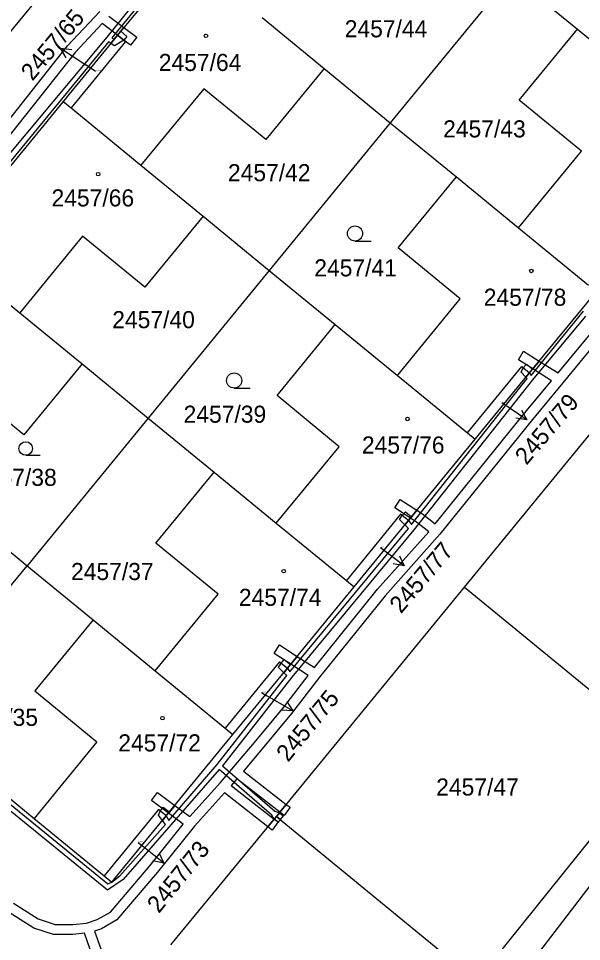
# Model space of a CAD drawing. Extents: x -755819 to -753140, y -1169796 to -1166000.
# Drawn here: x -755106.1 to -755050.1, y -1168824.4 to -1168732.6 of the extents above; entities that cross this region are included whole.
import ezdxf

# ---------------------------------------------------------------- set-up
doc = ezdxf.new("R2010")
doc.units = 0
for name, color, linetype in [('Vrstva 1', 7, 'Continuous'), ('Vrstva 16', 7, 'Continuous'), ('Vrstva 18', 7, 'Continuous'), ('Vrstva 19', 7, 'Continuous'), ('Vrstva 25', 7, 'Continuous'), ('Vrstva 27', 7, 'Continuous')]:
    doc.layers.add(name, color=color, linetype=linetype)

msp = doc.modelspace()

# ---------------------------------------------------------------- linework, layer by layer
at = {"layer": 'Vrstva 1'}
for p, q in [((-755089.57, -1168726.17), (-755096.21, -1168734.26)), ((-755057.03, -1168728.28), (-755069.08, -1168742.97)), ((-755057.03, -1168728.28), (-755050.46, -1168733.67)), ((-755103.34, -1168729.55), (-755119.83, -1168749.66)), ((-755081.84, -1168732.51), (-755075.65, -1168737.58)), ((-755096.21, -1168734.26), (-755101.62, -1168740.86)), ((-755096.21, -1168734.26), (-755095.44, -1168734.9)), ((-755056.26, -1168740.74), (-755050.46, -1168733.67)), ((-755050.46, -1168733.67), (-755044.27, -1168738.74)), ((-755095.44, -1168734.9), (-755100.84, -1168741.5)), ((-755075.65, -1168737.58), (-755081.45, -1168744.65)), ((-755075.65, -1168737.58), (-755069.08, -1168742.97)), ((-755087.64, -1168739.58), (-755093.89, -1168747.2)), ((-755081.45, -1168744.65), (-755087.64, -1168739.58)), ((-755101.62, -1168740.86), (-755108.26, -1168748.95)), ((-755101.62, -1168740.86), (-755100.84, -1168741.5)), ((-755100.84, -1168741.5), (-755093.89, -1168747.2)), ((-755050.07, -1168745.81), (-755056.26, -1168740.74)), ((-755069.08, -1168742.97), (-755081.13, -1168757.66)), ((-755069.08, -1168742.97), (-755062.5, -1168748.36)), ((-755056.32, -1168753.43), (-755050.07, -1168745.81)), ((-755093.89, -1168747.2), (-755087.7, -1168752.27)), ((-755068.31, -1168755.43), (-755062.5, -1168748.36)), ((-755062.5, -1168748.36), (-755056.32, -1168753.43)), ((-755087.7, -1168752.27), (-755093.5, -1168759.34)), ((-755087.7, -1168752.27), (-755081.13, -1168757.66)), ((-755056.32, -1168753.43), (-755049.35, -1168759.14)), ((-755099.69, -1168754.27), (-755105.94, -1168761.89)), ((-755093.5, -1168759.34), (-755099.69, -1168754.27)), ((-755112.89, -1168756.19), (-755105.94, -1168761.89)), ((-755062.12, -1168760.5), (-755068.31, -1168755.43)), ((-755081.13, -1168757.66), (-755093.18, -1168772.35)), ((-755081.13, -1168757.66), (-755074.55, -1168763.05)), ((-755055.23, -1168767.87), (-755048.58, -1168759.77)), ((-755068.37, -1168768.12), (-755062.12, -1168760.5)), ((-755105.94, -1168761.89), (-755099.75, -1168766.96)), ((-755080.35, -1168770.12), (-755074.55, -1168763.05)), ((-755074.55, -1168763.05), (-755068.37, -1168768.12)), ((-755099.75, -1168766.96), (-755105.55, -1168774.03)), ((-755099.75, -1168766.96), (-755093.18, -1168772.35)), ((-755061.71, -1168789.18), (-755043.63, -1168767.14)), ((-755061.4, -1168773.83), (-755056, -1168767.24)), ((-755056, -1168767.24), (-755055.23, -1168767.87)), ((-755068.37, -1168768.12), (-755061.4, -1168773.83)), ((-755060.63, -1168774.46), (-755055.23, -1168767.87)), ((-755105.55, -1168774.03), (-755111.74, -1168768.96)), ((-755074.17, -1168775.2), (-755080.35, -1168770.12)), ((-755093.18, -1168772.35), (-755105.22, -1168787.04)), ((-755093.18, -1168772.35), (-755086.6, -1168777.74)), ((-755067.28, -1168782.56), (-755060.63, -1168774.46)), ((-755061.4, -1168773.83), (-755060.63, -1168774.46)), ((-755080.42, -1168782.81), (-755074.17, -1168775.2)), ((-755092.4, -1168784.81), (-755086.6, -1168777.74)), ((-755086.6, -1168777.74), (-755080.42, -1168782.81)), ((-755111.79, -1168781.65), (-755105.22, -1168787.04)), ((-755068.05, -1168781.93), (-755073.45, -1168788.51)), ((-755067.28, -1168782.56), (-755068.05, -1168781.93)), ((-755080.42, -1168782.81), (-755073.45, -1168788.51)), ((-755072.68, -1168789.15), (-755067.28, -1168782.56)), ((-755086.22, -1168789.89), (-755092.4, -1168784.81)), ((-755117.27, -1168801.73), (-755105.22, -1168787.04)), ((-755105.22, -1168787.04), (-755098.65, -1168792.43)), ((-755080.41, -1168811.99), (-755061.71, -1168789.18)), ((-755079.32, -1168797.25), (-755072.68, -1168789.15)), ((-755073.45, -1168788.51), (-755072.68, -1168789.15)), ((-755061.71, -1168789.18), (-755041.94, -1168805.39)), ((-755092.46, -1168797.51), (-755086.22, -1168789.89)), ((-755098.65, -1168792.43), (-755104.45, -1168799.51)), ((-755098.65, -1168792.43), (-755092.46, -1168797.51)), ((-755080.1, -1168796.62), (-755085.5, -1168803.22)), ((-755080.1, -1168796.62), (-755079.32, -1168797.25)), ((-755092.46, -1168797.51), (-755085.5, -1168803.22)), ((-755084.73, -1168803.85), (-755079.32, -1168797.25)), ((-755104.45, -1168799.51), (-755098.27, -1168804.58)), ((-755117.27, -1168801.73), (-755104.51, -1168812.2)), ((-755091.37, -1168811.94), (-755084.73, -1168803.85)), ((-755085.5, -1168803.22), (-755084.73, -1168803.85)), ((-755098.27, -1168804.58), (-755104.51, -1168812.2)), ((-755092.15, -1168811.31), (-755097.55, -1168817.91)), ((-755091.37, -1168811.94), (-755092.15, -1168811.31)), ((-755104.51, -1168812.2), (-755097.55, -1168817.91)), ((-755096.78, -1168818.54), (-755091.37, -1168811.94)), ((-755090.9, -1168824.78), (-755080.41, -1168811.99)), ((-755080.41, -1168811.99), (-755060.48, -1168828.33)), ((-755049.04, -1168814.09), (-755058.82, -1168826.26)), ((-755044.99, -1168813.32), (-755055.59, -1168827.17)), ((-755097.55, -1168817.91), (-755096.78, -1168818.54))]:
    msp.add_line(p, q, dxfattribs=at)
at = {"layer": 'Vrstva 16'}
for p, q in [((-755101.876, -1168735.556), (-755099.38, -1168737.22)), ((-755098.4, -1168737.87), (-755099.38, -1168737.22)), ((-755055.491, -1168772.53), (-755057.97, -1168770.84)), ((-755067.684, -1168787.069), (-755070.07, -1168785.25)), ((-755081.91, -1168799.67), (-755081.36, -1168799.99)), ((-755078.765, -1168801.495), (-755081.36, -1168799.99)), ((-755094.17, -1168814.58), (-755093.94, -1168814.77)), ((-755091.606, -1168816.655), (-755093.94, -1168814.77))]:
    msp.add_line(p, q, dxfattribs=at)
for points in [[(-755101.322, -1168736.527), (-755101.876, -1168735.556), (-755100.767, -1168735.695)], [(-755056.036, -1168771.554), (-755055.491, -1168772.53), (-755056.599, -1168772.38)], [(-755068.176, -1168786.065), (-755067.684, -1168787.069), (-755068.783, -1168786.86)], [(-755079.379, -1168800.561), (-755078.765, -1168801.495), (-755079.881, -1168801.426)], [(-755092.07, -1168815.638), (-755091.606, -1168816.655), (-755092.698, -1168816.416)]]:
    msp.add_lwpolyline(points, dxfattribs=at)
at = {"layer": 'Vrstva 25'}
for p, q in [((-755072.59, -1168754.74), (-755070.99, -1168754.74)), ((-755084.61, -1168769.37), (-755083.01, -1168769.37)), ((-755105.35, -1168776.06), (-755103.91, -1168776.06))]:
    msp.add_line(p, q, dxfattribs=at)
for centre, radius in [((-755087.42, -1168734.33), 0.175), ((-755098.14, -1168748.08), 0.175), ((-755072.59, -1168753.99), 0.75), ((-755055.04, -1168757.72), 0.175), ((-755084.61, -1168768.62), 0.75), ((-755067.37, -1168772.45), 0.175), ((-755105.35, -1168775.385), 0.675), ((-755079.68, -1168787.58), 0.175), ((-755091.75, -1168802.21), 0.175)]:
    msp.add_circle(centre, radius, dxfattribs=at)
at = {"layer": 'Vrstva 27'}
for p, q in [((-755097.26, -1168734.45), (-755081.17, -1168714.58)), ((-755084.87, -1168719.89), (-755096.77, -1168734.51)), ((-755101.18, -1168735.31), (-755097.99, -1168731.91)), ((-755097.07, -1168732.36), (-755095.58, -1168733.49)), ((-755097.74, -1168733.1), (-755100.42, -1168735.97)), ((-755096.21, -1168734.26), (-755097.74, -1168733.1)), ((-755096.55, -1168734.67), (-755096.21, -1168734.26)), ((-755096.21, -1168734.26), (-755095.58, -1168733.49)), ((-755095.58, -1168733.49), (-755096.21, -1168734.26)), ((-755096.21, -1168734.26), (-755095.88, -1168733.87)), ((-755095.44, -1168734.9), (-755096.21, -1168734.26)), ((-755095.88, -1168733.87), (-755095.28, -1168734.38)), ((-755095.58, -1168733.49), (-755094.31, -1168734.45)), ((-755113.72, -1168754.18), (-755097.26, -1168734.45)), ((-755097.09, -1168734.9), (-755108.57, -1168748.88)), ((-755096.87, -1168735.07), (-755097.09, -1168734.9)), ((-755096.55, -1168734.67), (-755096.87, -1168735.07)), ((-755096.87, -1168735.07), (-755096.55, -1168734.67)), ((-755096.53, -1168735.32), (-755096.87, -1168735.07)), ((-755096.77, -1168734.51), (-755096.55, -1168734.67)), ((-755095.59, -1168734.77), (-755096.53, -1168735.32)), ((-755095.28, -1168734.38), (-755095.59, -1168734.77)), ((-755094.91, -1168735.24), (-755095.44, -1168734.9)), ((-755094.31, -1168734.45), (-755094.91, -1168735.24)), ((-755110.09, -1168746.55), (-755101.18, -1168735.31)), ((-755100.42, -1168735.97), (-755109.14, -1168746.96)), ((-755055.05, -1168768.12), (-755049.87, -1168761.71)), ((-755049.65, -1168762.22), (-755054.93, -1168768.55)), ((-755052.39, -1168767.87), (-755049.01, -1168763.77)), ((-755048.53, -1168764.75), (-755051.9, -1168768.85)), ((-755056.34, -1168766.56), (-755055.82, -1168765.71)), ((-755055.82, -1168765.71), (-755054.26, -1168766.69)), ((-755054.9, -1168767.47), (-755056.34, -1168766.56)), ((-755056.07, -1168767.8), (-755055.85, -1168767.36)), ((-755055.85, -1168767.36), (-755055.53, -1168766.98)), ((-755055.53, -1168766.98), (-755054.91, -1168767.48)), ((-755054.26, -1168766.69), (-755054.9, -1168767.47)), ((-755054.9, -1168767.47), (-755054.26, -1168766.69)), ((-755054.26, -1168766.69), (-755052.39, -1168767.87)), ((-755055.58, -1168768.29), (-755056.07, -1168767.8)), ((-755055.58, -1168768.29), (-755055.23, -1168767.87)), ((-755055.23, -1168767.87), (-755055.58, -1168768.29)), ((-755054.91, -1168767.48), (-755055.23, -1168767.87)), ((-755055.23, -1168767.87), (-755055.05, -1168768.12)), ((-755053.04, -1168768.64), (-755054.9, -1168767.47)), ((-755066.96, -1168782.95), (-755055.46, -1168768.41)), ((-755054.93, -1168768.55), (-755066.75, -1168783.49)), ((-755055.72, -1168771.87), (-755053.04, -1168768.64)), ((-755055.46, -1168768.41), (-755055.58, -1168768.29)), ((-755051.9, -1168768.85), (-755054.94, -1168772.51)), ((-755064.62, -1168782.88), (-755055.72, -1168771.87)), ((-755054.94, -1168772.51), (-755064.15, -1168783.89)), ((-755068.63, -1168781.29), (-755068.09, -1168780.45)), ((-755068.09, -1168780.45), (-755066.43, -1168781.52)), ((-755067.07, -1168782.3), (-755068.63, -1168781.29)), ((-755068.15, -1168782.44), (-755067.9, -1168782.05)), ((-755067.9, -1168782.05), (-755067.58, -1168781.67)), ((-755067.58, -1168781.67), (-755066.96, -1168782.18)), ((-755066.43, -1168781.52), (-755067.07, -1168782.3)), ((-755067.07, -1168782.3), (-755066.43, -1168781.52)), ((-755066.43, -1168781.52), (-755065.88, -1168781.88)), ((-755065.88, -1168781.88), (-755064.62, -1168782.88)), ((-755067.63, -1168782.98), (-755068.15, -1168782.44)), ((-755067.63, -1168782.98), (-755067.28, -1168782.56)), ((-755067.28, -1168782.56), (-755067.63, -1168782.98)), ((-755066.96, -1168782.18), (-755067.28, -1168782.56)), ((-755067.28, -1168782.56), (-755066.96, -1168782.95)), ((-755066.46, -1168782.7), (-755067.07, -1168782.3)), ((-755065.23, -1168783.67), (-755066.46, -1168782.7)), ((-755079.07, -1168797.59), (-755067.28, -1168783.34)), ((-755066.75, -1168783.49), (-755078.86, -1168798.12)), ((-755070.35, -1168789.39), (-755065.23, -1168783.67)), ((-755064.15, -1168783.89), (-755069.59, -1168790.05)), ((-755067.28, -1168783.34), (-755067.63, -1168782.98)), ((-755076.63, -1168797.18), (-755070.35, -1168789.39)), ((-755069.59, -1168790.05), (-755076.13, -1168798.15)), ((-755080.64, -1168795.77), (-755080.1, -1168794.93)), ((-755078.98, -1168796.84), (-755080.64, -1168795.77)), ((-755080.1, -1168794.93), (-755078.35, -1168796.07)), ((-755080.2, -1168797.17), (-755079.94, -1168796.75)), ((-755079.94, -1168796.75), (-755079.63, -1168796.38)), ((-755079.63, -1168796.38), (-755079, -1168796.86)), ((-755078.98, -1168796.84), (-755078.35, -1168796.07)), ((-755078.35, -1168796.07), (-755078.98, -1168796.84)), ((-755078.35, -1168796.07), (-755076.63, -1168797.18)), ((-755079.68, -1168797.69), (-755080.2, -1168797.17)), ((-755079.68, -1168797.69), (-755079.32, -1168797.25)), ((-755079.32, -1168797.25), (-755079.68, -1168797.69)), ((-755079, -1168796.86), (-755079.32, -1168797.25)), ((-755079.32, -1168797.25), (-755079.07, -1168797.59)), ((-755077.24, -1168797.97), (-755078.98, -1168796.84)), ((-755086.32, -1168806.82), (-755079.38, -1168797.98)), ((-755078.86, -1168798.12), (-755085.79, -1168806.95)), ((-755079.38, -1168797.98), (-755079.68, -1168797.69)), ((-755079.68, -1168801.12), (-755077.24, -1168797.97)), ((-755076.13, -1168798.15), (-755078.9, -1168801.74)), ((-755082.58, -1168804.63), (-755079.68, -1168801.12)), ((-755078.9, -1168801.74), (-755081.82, -1168805.27)), ((-755117.21, -1168802.36), (-755097.18, -1168818.69)), ((-755084.84, -1168807.3), (-755082.58, -1168804.63)), ((-755081.82, -1168805.27), (-755083.69, -1168807.49)), ((-755097.2, -1168819.31), (-755112.85, -1168806.61)), ((-755091.12, -1168812.4), (-755086.32, -1168806.82)), ((-755086.1, -1168807.33), (-755095.65, -1168818.27)), ((-755080.88, -1168811.88), (-755086.1, -1168807.33)), ((-755085.97, -1168808.6), (-755084.84, -1168807.3)), ((-755085.79, -1168806.95), (-755080.58, -1168811.48)), ((-755083.69, -1168807.49), (-755079.43, -1168810.79)), ((-755089.04, -1168811.99), (-755085.97, -1168808.6)), ((-755084.34, -1168808.26), (-755084.91, -1168808.9)), ((-755080.06, -1168811.56), (-755084.34, -1168808.26)), ((-755092.84, -1168810.41), (-755092.24, -1168809.61)), ((-755092.24, -1168809.61), (-755090.51, -1168810.89)), ((-755084.91, -1168808.9), (-755080.62, -1168812.25)), ((-755091.15, -1168811.67), (-755092.84, -1168810.41)), ((-755085.57, -1168809.64), (-755088.57, -1168812.97)), ((-755081.26, -1168813.02), (-755085.57, -1168809.64)), ((-755092.13, -1168811.85), (-755091.98, -1168811.45)), ((-755091.98, -1168811.45), (-755091.69, -1168811.06)), ((-755091.69, -1168811.06), (-755091.05, -1168811.55)), ((-755091.15, -1168811.67), (-755090.51, -1168810.89)), ((-755090.51, -1168810.89), (-755091.05, -1168811.55)), ((-755090.51, -1168810.89), (-755089.04, -1168811.99)), ((-755080.06, -1168811.56), (-755079.43, -1168810.79)), ((-755079.43, -1168810.79), (-755080.06, -1168811.56)), ((-755079.05, -1168811.08), (-755079.64, -1168811.89)), ((-755079.43, -1168810.79), (-755079.05, -1168811.08)), ((-755091.74, -1168812.39), (-755092.13, -1168811.85)), ((-755091.74, -1168812.39), (-755091.37, -1168811.94)), ((-755091.37, -1168811.94), (-755091.74, -1168812.39)), ((-755091.05, -1168811.55), (-755091.37, -1168811.94)), ((-755091.37, -1168811.94), (-755091.12, -1168812.4)), ((-755091.05, -1168811.55), (-755091.15, -1168811.67)), ((-755089.68, -1168812.76), (-755091.15, -1168811.67)), ((-755081.26, -1168813.02), (-755080.62, -1168812.25)), ((-755080.62, -1168812.25), (-755081.26, -1168813.02)), ((-755080.62, -1168812.25), (-755080.88, -1168811.88)), ((-755080.62, -1168812.25), (-755080.41, -1168811.99)), ((-755080.41, -1168811.99), (-755080.62, -1168812.25)), ((-755080.25, -1168812.56), (-755080.62, -1168812.25)), ((-755080.62, -1168812.25), (-755080.25, -1168812.54)), ((-755080.58, -1168811.48), (-755080.11, -1168811.63)), ((-755080.11, -1168811.63), (-755080.41, -1168811.99)), ((-755080.41, -1168811.99), (-755080.11, -1168811.63)), ((-755080.41, -1168811.99), (-755080.03, -1168812.3)), ((-755080.03, -1168812.3), (-755080.41, -1168811.99)), ((-755080.03, -1168812.3), (-755080.25, -1168812.56)), ((-755080.11, -1168811.63), (-755079.74, -1168811.94)), ((-755079.64, -1168811.89), (-755080.06, -1168811.56)), ((-755079.74, -1168811.94), (-755080.03, -1168812.3)), ((-755095.99, -1168817.89), (-755091.46, -1168812.79)), ((-755093.01, -1168816.89), (-755089.68, -1168812.76)), ((-755088.57, -1168812.97), (-755092.25, -1168817.53)), ((-755091.46, -1168812.79), (-755091.74, -1168812.39)), ((-755080.84, -1168813.35), (-755081.26, -1168813.02)), ((-755080.25, -1168812.54), (-755080.84, -1168813.35)), ((-755096.92, -1168821.5), (-755093.01, -1168816.89)), ((-755092.25, -1168817.53), (-755096.27, -1168822.28)), ((-755095.65, -1168818.27), (-755097.2, -1168819.31)), ((-755097.18, -1168818.69), (-755096.78, -1168818.54)), ((-755096.78, -1168818.54), (-755095.99, -1168817.89)), ((-755106.55, -1168820.63), (-755104.12, -1168822.19)), ((-755104.54, -1168823.11), (-755107.25, -1168821.37)), ((-755098.24, -1168822.26), (-755096.92, -1168821.5)), ((-755104.12, -1168822.19), (-755102.42, -1168822.74)), ((-755099.3, -1168822.62), (-755098.24, -1168822.26)), ((-755096.27, -1168822.28), (-755097.82, -1168823.18)), ((-755102.58, -1168823.74), (-755104.54, -1168823.11)), ((-755102.42, -1168822.74), (-755100.68, -1168822.73)), ((-755100.68, -1168822.73), (-755099.3, -1168822.62)), ((-755097.82, -1168823.18), (-755098.51, -1168823.41)), ((-755100.68, -1168823.73), (-755102.58, -1168823.74)), ((-755099.49, -1168823.62), (-755100.68, -1168823.73)), ((-755097.61, -1168828.95), (-755099.49, -1168823.62)), ((-755098.51, -1168823.41), (-755096.58, -1168828.73))]:
    msp.add_line(p, q, dxfattribs=at)

# ---------------------------------------------------------------- texts
at = {"layer": 'Vrstva 16'}
for s, rotation, p in [('2457/65', 50.01922, (-755104.68, -1168738.889)), ('2457/79', 49.61814, (-755055.534, -1168777.111)), ('2457/77', 49.67544, (-755068.017, -1168791.887)), ('2457/75', 50.82136, (-755079.251, -1168806.661)), ('2457/73', 51.22243, (-755092.099, -1168821.707))]:
    msp.add_text(s, height=1.7, rotation=rotation, dxfattribs=at).set_placement(p)
at = {"layer": 'Vrstva 18'}
for s, height, p in [('2457/44', 1.7, (-755073.613, -1168734.47)), ('2457/65', 0.1, (-755098.386, -1168737.87)), ('2457/43', 1.7, (-755063.823, -1168744.43)), ('2457/42', 1.7, (-755085.233, -1168748.79)), ('2457/41', 1.7, (-755076.643, -1168758.26)), ('2457/40', 1.7, (-755096.743, -1168763.41)), ('2457/39', 1.7, (-755089.643, -1168772.82)), ('2457/79', 0.1, (-755057.956, -1168770.84)), ('2457/38', 1.7, (-755110.483, -1168779.1)), ('2457/77', 0.1, (-755070.056, -1168785.25)), ('2457/37', 1.7, (-755100.843, -1168788.47)), ('2457/75', 0.1, (-755081.896, -1168799.67)), ('2457/35', 1.7, (-755112.343, -1168802.98)), ('2457/47', 1.7, (-755064.513, -1168809.91)), ('2457/73', 0.1, (-755094.156, -1168814.58))]:
    msp.add_text(s, height=height, dxfattribs=at).set_placement(p)
at = {"layer": 'Vrstva 19'}
for s, p in [('2457/64', (-755092.113, -1168737.82)), ('2457/66', (-755102.783, -1168751.3)), ('2457/78', (-755059.783, -1168761.18)), ('2457/76', (-755071.903, -1168775.88)), ('2457/74', (-755084.143, -1168791.04)), ('2457/72', (-755096.143, -1168805.52))]:
    msp.add_text(s, height=1.7, dxfattribs=at).set_placement(p)

doc.saveas('drawing.dxf')
